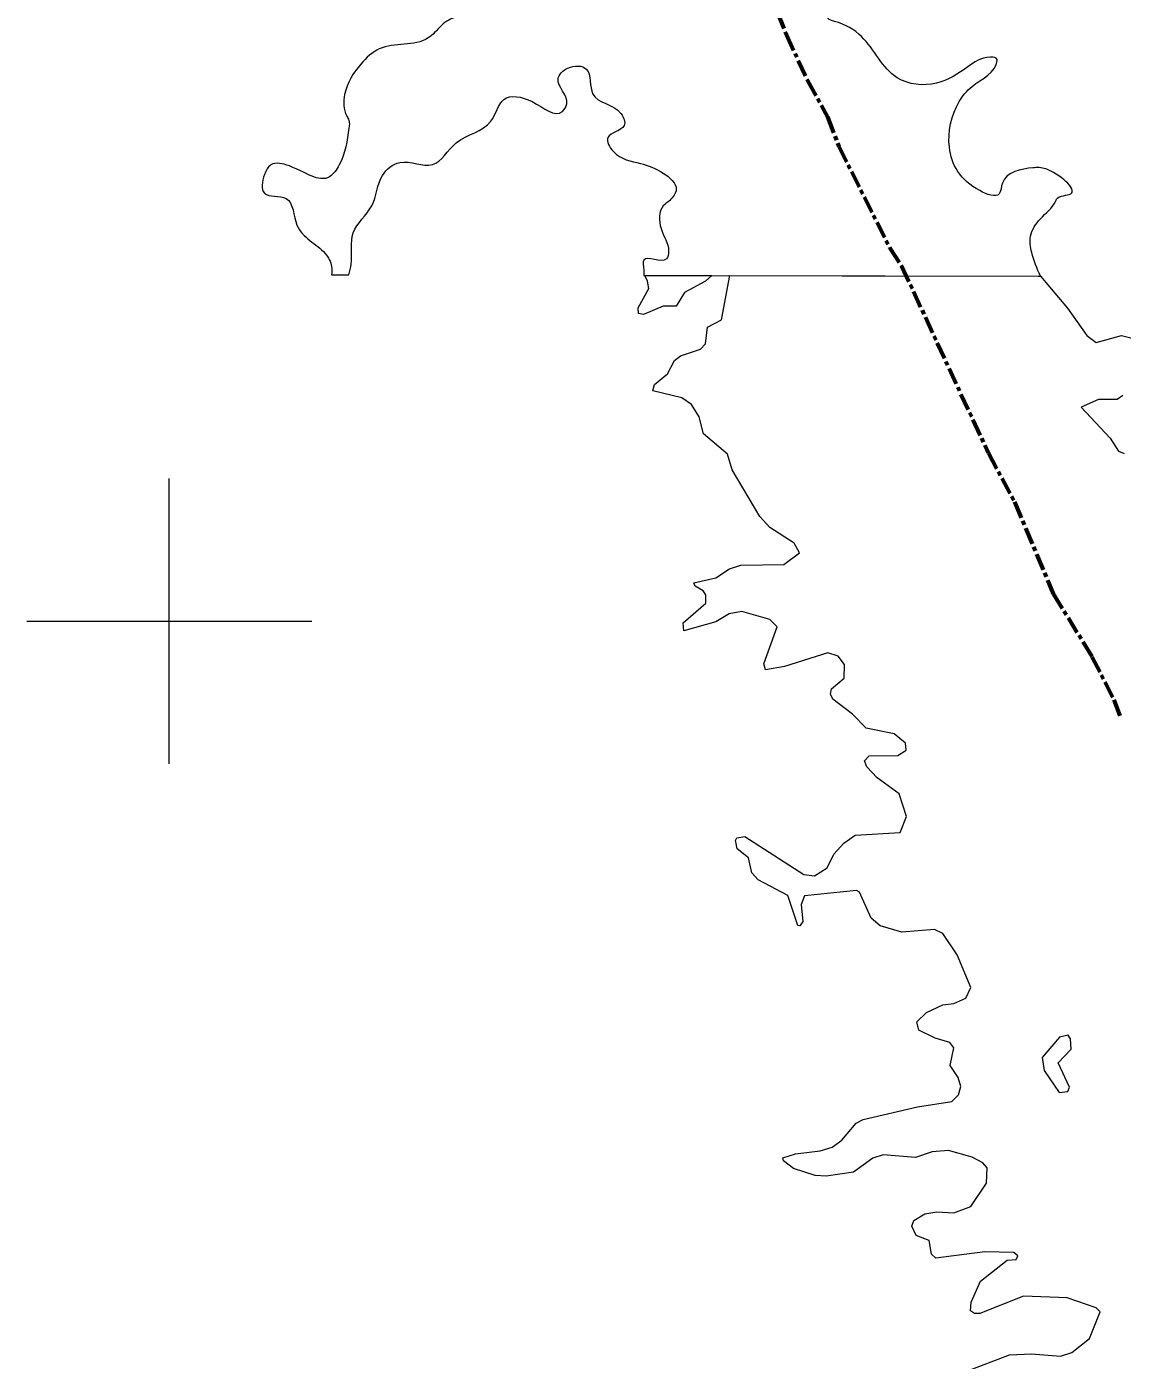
# Model space of a CAD drawing. Extents: x 553962 to 842807, y 8883888 to 9032388.
# Drawn here: x 574000 to 581688, y 8969814 to 8979171 of the extents above; entities that cross this region are included whole.
import ezdxf

# ---------------------------------------------------------------- set-up
doc = ezdxf.new("R2010")
doc.units = 0
doc.header["$LTSCALE"] = 20
doc.linetypes.add('LONG_DASH_SHORT_DASH', pattern=[9.9, 6, -1.2, 1.5, -1.2])
for name, color, linetype, lineweight in [('2', 7, 'Continuous', 13), ('25', 7, 'Continuous', 13), ('7', 7, 'LONG_DASH_SHORT_DASH', 60)]:
    doc.layers.add(name, color=color, linetype=linetype, lineweight=lineweight)

msp = doc.modelspace()

# ---------------------------------------------------------------- linework, layer by layer
at = {"layer": '2'}
for p, q in [((575000, 8974000), (575000, 8976000)), ((574000, 8975000), (576000, 8975000))]:
    msp.add_line(p, q, dxfattribs=at)
at = {"layer": '25'}
for p, q in [((576139.83, 8977430.17), (576260.08, 8977429.94)), ((578329.79, 8977425.95), (581113.25, 8977420.58)), ((578932.9, 8977424.79), (581114.73, 8977420.58)), ((581097.22, 8977420.61), (581114.73, 8977420.58))]:
    msp.add_line(p, q, dxfattribs=at)
for points in [[(578807.76, 8977425.02), (578762.04, 8977384.19), (578616.12, 8977305.99), (578558.44, 8977210.32), (578467.01, 8977210.08), (578327.04, 8977150.74), (578293.09, 8977159.07), (578290.79, 8977197.37), (578364.93, 8977333.36), (578357.02, 8977384.56), (578337.07, 8977425.93), (578807.76, 8977425.03)], [(581237.1, 8971901.13), (581328.3, 8971997.55), (581323.99, 8972069.61), (581307.21, 8972094.72), (581247.27, 8972081.69), (581124.56, 8971937.63), (581139.58, 8971848.17), (581245.48, 8971693.69), (581304.9, 8971699.92), (581317.6, 8971731.48)], [(581237.1, 8971901.13), (581328.3, 8971997.55), (581323.99, 8972069.61), (581307.21, 8972094.72), (581247.27, 8972081.69), (581124.56, 8971937.63), (581139.58, 8971848.17), (581245.48, 8971693.69), (581304.9, 8971699.92), (581317.6, 8971731.48)]]:
    msp.add_lwpolyline(points, close=True, dxfattribs=at)
for points in [[(578611.44, 8974932.26), (578606.86, 8974988.87), (578766.5, 8975126.57), (578766.38, 8975183.76), (578747.47, 8975213.07), (578690.13, 8975245.29), (578681.76, 8975268.46), (578836.81, 8975302.71), (578932.22, 8975366.25), (579010.56, 8975391.69), (579312.18, 8975398.19), (579422.73, 8975479.18), (579384.49, 8975546.95), (579214.94, 8975657.15), (579145.18, 8975733.03), (578951.35, 8976060.93), (578917.2, 8976171.54), (578917.2, 8976171.54), (578749.75, 8976313.36), (578719.85, 8976432.43), (578664.54, 8976519.72), (578597.94, 8976566.72), (578392.77, 8976615.07), (578404.75, 8976660.76), (578496.71, 8976734.32), (578545.82, 8976827.92), (578588.32, 8976861.83), (578728.88, 8976909.14), (578762.25, 8976944.89), (578777.11, 8977063.31), (578874.73, 8977114.66), (578932.9, 8977424.79)], [(578611.44, 8974932.26), (578606.86, 8974988.87), (578766.5, 8975126.57), (578766.38, 8975183.76), (578747.47, 8975213.07), (578690.13, 8975245.29), (578681.76, 8975268.46), (578836.81, 8975302.71), (578932.22, 8975366.25), (579010.56, 8975391.69), (579312.18, 8975398.19), (579422.73, 8975479.18), (579384.49, 8975546.95), (579214.94, 8975657.15), (579145.18, 8975733.03), (578951.35, 8976060.93), (578917.2, 8976171.54), (578917.2, 8976171.54), (578749.75, 8976313.36), (578719.85, 8976432.43), (578664.54, 8976519.72), (578597.94, 8976566.72), (578392.77, 8976615.07), (578404.75, 8976660.76), (578496.71, 8976734.32), (578545.82, 8976827.92), (578588.32, 8976861.83), (578728.88, 8976909.14), (578762.25, 8976944.89), (578777.11, 8977063.31), (578874.73, 8977114.66), (578932.9, 8977424.79)], [(581114.73, 8977420.58), (581302.85, 8977195.26), (581439.02, 8977003.93), (581505.2, 8976955.25), (581681.22, 8977004.05), (581802.31, 8976974.48)], [(581114.73, 8977420.58), (581302.85, 8977195.26), (581439.02, 8977003.93), (581505.2, 8976955.25), (581681.22, 8977004.05), (581802.31, 8976974.48)], [(581691.56, 8976583.62), (581652.55, 8976555.76), (581521.67, 8976555.78), (581398.71, 8976500.58), (581602.36, 8976283.94), (581662.1, 8976192.59), (581662.1, 8976192.59), (581700.31, 8976175.69)], [(581691.56, 8976583.62), (581652.55, 8976555.76), (581521.67, 8976555.78), (581398.71, 8976500.58), (581602.36, 8976283.94), (581662.1, 8976192.59), (581662.1, 8976192.59), (581700.31, 8976175.69)], [(578975.08, 8973452.63), (578973.32, 8973461.42), (578982.82, 8973480.78), (579038.72, 8973488.14), (579452.45, 8973223.09), (579529.1, 8973212.38), (579617.06, 8973270.5), (579663.13, 8973365.42), (579733.26, 8973441.88), (579813.95, 8973499.16), (580130.2, 8973518.3), (580172.73, 8973628.64), (580121.57, 8973788.07), (579968.87, 8973900.59), (579894.68, 8973976.94), (579879.68, 8974019.71), (579911.75, 8974055.59), (580112.98, 8974056.43), (580170.48, 8974093.75), (580166.68, 8974144.87), (580087.54, 8974208.59), (579890.31, 8974249.03), (579794.63, 8974346.63), (579656.5, 8974453.1), (579639.61, 8974487.04), (579648.12, 8974525.06), (579737.09, 8974599.27), (579739.39, 8974695.01), (579694.79, 8974754.48), (579622.34, 8974777.79), (579316.92, 8974682.36), (579184.64, 8974659.29), (579172.36, 8974699.45), (579265.51, 8974960.66), (579214.43, 8975011.57), (579019.05, 8975068.82), (578930.28, 8975051.89), (578836.6, 8974994.59), (578611.54, 8974930.97), (578611.44, 8974932.26)], [(578975.08, 8973452.63), (578973.32, 8973461.42), (578982.82, 8973480.78), (579038.72, 8973488.14), (579452.45, 8973223.09), (579529.1, 8973212.38), (579617.06, 8973270.5), (579663.13, 8973365.42), (579733.26, 8973441.88), (579813.95, 8973499.16), (580130.2, 8973518.3), (580172.73, 8973628.64), (580121.57, 8973788.07), (579968.87, 8973900.59), (579894.68, 8973976.94), (579879.68, 8974019.71), (579911.75, 8974055.59), (580112.98, 8974056.43), (580170.48, 8974093.75), (580166.68, 8974144.87), (580087.54, 8974208.59), (579890.31, 8974249.03), (579794.63, 8974346.63), (579656.5, 8974453.1), (579639.61, 8974487.04), (579648.12, 8974525.06), (579737.09, 8974599.27), (579739.39, 8974695.01), (579694.79, 8974754.48), (579622.34, 8974777.79), (579316.92, 8974682.36), (579184.64, 8974659.29), (579172.36, 8974699.45), (579265.51, 8974960.66), (579214.43, 8975011.57), (579019.05, 8975068.82), (578930.28, 8975051.89), (578836.6, 8974994.59), (578611.54, 8974930.97), (578611.44, 8974932.26)], [(579428.15, 8972865), (579426.02, 8972861.59), (579411.72, 8972863.74), (579339.85, 8973076.46), (579133.83, 8973184.88), (579087.3, 8973233.82), (579065.84, 8973339.93), (578985.3, 8973401.66), (578975.08, 8973452.63)], [(579428.15, 8972865), (579426.02, 8972861.59), (579411.72, 8972863.74), (579339.85, 8973076.46), (579133.83, 8973184.88), (579087.3, 8973233.82), (579065.84, 8973339.93), (578985.3, 8973401.66), (578975.08, 8973452.63)], [(579310.33, 8971213.62), (579305.69, 8971234.97), (579395.18, 8971264.11), (579567.6, 8971283.53), (579652.31, 8971309), (579720.29, 8971359.96), (579820.18, 8971478.86), (579869.24, 8971504.45), (580251.61, 8971593.66), (580491.5, 8971629.91), (580538.32, 8971676.85), (580555.07, 8971736.17), (580536.01, 8971797.33), (580480.84, 8971882.81), (580506.15, 8972005.68), (580476.46, 8972043.82), (580374.58, 8972073.7), (580260.45, 8972130.66), (580245.08, 8972188.39), (580313.21, 8972254.29), (580427.71, 8972309.42), (580506.25, 8972318.05), (580588.85, 8972354.03), (580625.19, 8972430.58), (580529.75, 8972659.77), (580429.59, 8972808.82), (580370.32, 8972836.26), (580141.15, 8972817.18), (579987.97, 8972861.83), (579925.9, 8972916.62), (579843.69, 8973099.21), (579822.45, 8973110.19), (579456.81, 8973074), (579433.57, 8973012.61), (579446.13, 8972893.7), (579428.15, 8972865)], [(579310.33, 8971213.62), (579305.69, 8971234.97), (579395.18, 8971264.11), (579567.6, 8971283.53), (579652.31, 8971309), (579720.29, 8971359.96), (579820.18, 8971478.86), (579869.24, 8971504.45), (580251.61, 8971593.66), (580491.5, 8971629.91), (580538.32, 8971676.85), (580555.07, 8971736.17), (580536.01, 8971797.33), (580480.84, 8971882.81), (580506.15, 8972005.68), (580476.46, 8972043.82), (580374.58, 8972073.7), (580260.45, 8972130.66), (580245.08, 8972188.39), (580313.21, 8972254.29), (580427.71, 8972309.42), (580506.25, 8972318.05), (580588.85, 8972354.03), (580625.19, 8972430.58), (580529.75, 8972659.77), (580429.59, 8972808.82), (580370.32, 8972836.26), (580141.15, 8972817.18), (579987.97, 8972861.83), (579925.9, 8972916.62), (579843.69, 8973099.21), (579822.45, 8973110.19), (579456.81, 8973074), (579433.57, 8973012.61), (579446.13, 8972893.7), (579428.15, 8972865)], [(580591, 8969734.84), (580897.38, 8969851.75), (581049.84, 8969860.22), (581253.77, 8969843.25), (581332.81, 8969868.87), (581457.9, 8969968.59), (581532.14, 8970155.43), (581503.78, 8970183.43), (581300.73, 8970253.17), (580995.1, 8970263.79), (580689.18, 8970142.86), (580650.75, 8970142.85), (580623.36, 8970161.76), (580627.35, 8970223.23), (580693.65, 8970370.53), (580880.16, 8970516.55), (580943.81, 8970520.96), (580954.35, 8970548.42), (580925.96, 8970569.78), (580722.7, 8970576.08), (580378.84, 8970531.55), (580349.03, 8970559.34), (580332.06, 8970654.45), (580240.79, 8970690.87), (580211.13, 8970756.66), (580226.14, 8970795.02), (580302.35, 8970841.59), (580387.31, 8970856.47), (580506.25, 8970848.08), (580624.5, 8970894.38), (580735.57, 8971058.07), (580739.92, 8971163.93), (580708.03, 8971200.58), (580633.47, 8971238.96), (580468.28, 8971285.59), (580353.09, 8971277.05), (580237.84, 8971236.7), (580008.96, 8971255.78), (579937.22, 8971232.47), (579937.22, 8971232.47), (579800.78, 8971134.73), (579609.6, 8971107.17), (579533.37, 8971111.45), (579380.67, 8971160.23), (579310.33, 8971213.62)], [(580591, 8969734.84), (580897.38, 8969851.75), (581049.84, 8969860.22), (581253.77, 8969843.25), (581332.81, 8969868.87), (581457.9, 8969968.59), (581532.14, 8970155.43), (581503.78, 8970183.43), (581300.73, 8970253.17), (580995.1, 8970263.79), (580689.18, 8970142.86), (580650.75, 8970142.85), (580623.36, 8970161.76), (580627.35, 8970223.23), (580693.65, 8970370.53), (580880.16, 8970516.55), (580943.81, 8970520.96), (580954.35, 8970548.42), (580925.96, 8970569.78), (580722.7, 8970576.08), (580378.84, 8970531.55), (580349.03, 8970559.34), (580332.06, 8970654.45), (580240.79, 8970690.87), (580211.13, 8970756.66), (580226.14, 8970795.02), (580302.35, 8970841.59), (580387.31, 8970856.47), (580506.25, 8970848.08), (580624.5, 8970894.38), (580735.57, 8971058.07), (580739.92, 8971163.93), (580708.03, 8971200.58), (580633.47, 8971238.96), (580468.28, 8971285.59), (580353.09, 8971277.05), (580237.84, 8971236.7), (580008.96, 8971255.78), (579937.22, 8971232.47), (579937.22, 8971232.47), (579800.78, 8971134.73), (579609.6, 8971107.17), (579533.37, 8971111.45), (579380.67, 8971160.23), (579310.33, 8971213.62)]]:
    msp.add_lwpolyline(points, dxfattribs=at)
for points in [[(581113.25, 8977420.58), (581052.03, 8977586.83), (581044.43, 8977700.97), (581112.87, 8977822.71), (581219.32, 8977944.45), (581226.93, 8977959.67), (581325.78, 8977997.71), (581150.89, 8978172.72), (581059.64, 8978180.33), (580846.72, 8978073.8), (580823.91, 8977997.71), (580687.04, 8978020.54), (580474.13, 8978324.9), (580542.56, 8978644.47), (580633.81, 8978751), (580808.7, 8978933.61), (580808.7, 8978941.22), (580763.08, 8978956.44), (580603.4, 8978887.96), (580382.88, 8978773.82), (580109.13, 8978811.87), (579858.2, 8979101), (579668.1, 8979207.53), (579622.47, 8979230.36), (579622.47, 8979276.01), (579736.54, 8979359.71), (579827.77, 8979539.3), (579842.98, 8979691.48), (579827.77, 8979881.7), (579934.22, 8980049.1), (580162.35, 8980224.1), (580268.8, 8980246.93), (580337.24, 8980376.28), (580489.32, 8980459.98), (580595.78, 8980543.68), (580580.57, 8980650.2), (580413.28, 8980627.37), (580245.99, 8980619.76), (580124.32, 8980642.59), (580154.74, 8980779.55), (580626.19, 8980848.03), (580755.46, 8980809.99), (580899.94, 8980939.34), (581006.39, 8981023.04), (581485.45, 8981030.64), (581667.94, 8981061.08), (581765.27, 8981228.48), (581468.72, 8981160), (581309.03, 8981236.08), (581187.37, 8981220.87), (581187.37, 8981335), (581073.31, 8981327.39), (580989.66, 8981289.35), (580852.79, 8981296.96), (580701.6, 8981295.5)], [(577632.39, 8980778.45), (577561.79, 8980643.32), (577493.36, 8980521.58), (577447.73, 8980460.71), (577234.82, 8980529.19), (577120.76, 8980498.75), (577075.14, 8980559.62), (576983.89, 8980574.84), (576679.73, 8980825.93), (576603.69, 8980886.8), (576542.85, 8980879.19), (576489.63, 8980833.54), (576542.85, 8980780.28), (576679.73, 8980711.8), (576961.08, 8980361.79), (577128.36, 8980186.79), (577250.03, 8979973.74), (577310.86, 8979813.95), (577508.57, 8979654.16), (577531.38, 8979585.68), (577531.38, 8979555.25), (577371.69, 8979616.12), (577265.24, 8979631.34), (577135.97, 8979547.64), (577135.97, 8979479.16), (577151.18, 8979433.5), (577234.82, 8979380.24), (577234.82, 8979288.94), (577037.12, 8979243.28), (576923.06, 8979190.02), (576862.22, 8979129.15), (576816.6, 8979091.1), (576474.42, 8979015.02), (576345.15, 8978908.49), (576231.09, 8978695.44), (576246.3, 8978543.26), (576261.5, 8978512.83), (576261.5, 8978459.57), (576193.07, 8978200.86), (576124.63, 8978117.17), (575843.28, 8978193.26), (575714.01, 8978200.86), (575668.39, 8978132.38), (575668.39, 8978003.03), (575820.47, 8977964.99), (575896.5, 8977777.06), (575987.75, 8977670.53), (576094.2, 8977579.23), (576139.83, 8977487.92), (576139.83, 8977430.17)], [(576260.08, 8977429.94), (576276.7, 8977503.14), (576291.91, 8977723.79), (576421.18, 8977914.02), (576497.22, 8978127.07), (576618.88, 8978218.37), (576847, 8978203.15), (577014.29, 8978355.33), (577257.62, 8978507.51), (577348.87, 8978659.69), (577546.57, 8978644.47), (577759.49, 8978575.99), (577789.9, 8978629.25), (577729.07, 8978804.26), (577797.51, 8978880.35), (577926.78, 8978872.74), (577972.4, 8978697.73), (578170.1, 8978560.77), (578192.92, 8978477.08), (578078.86, 8978393.38), (578116.88, 8978294.46), (578306.98, 8978210.76), (578466.66, 8978142.28), (578557.91, 8978028.15), (578512.29, 8977952.06), (578466.66, 8977914.02), (578451.45, 8977754.23), (578504.68, 8977594.44), (578489.47, 8977541.18), (578329.79, 8977533.57), (578329.79, 8977465.09), (578329.79, 8977425.95)]]:
    msp.add_spline(points, degree=3, dxfattribs=at)
at = {"layer": '7'}
msp.add_lwpolyline([(579193.08, 8979451.51), (579330.58, 8979113.17), (579479.84, 8978793), (579620.15, 8978538.11), (579698.07, 8978330.61), (580056.8, 8977617.42), (580139.12, 8977491.6), (580748.68, 8976177.47), (580932.4, 8975835.9), (581202.76, 8975191.5), (581474.99, 8974750.68), (581628.86, 8974447.25), (581670.53, 8974336.08)], dxfattribs=at)

doc.saveas('drawing.dxf')
